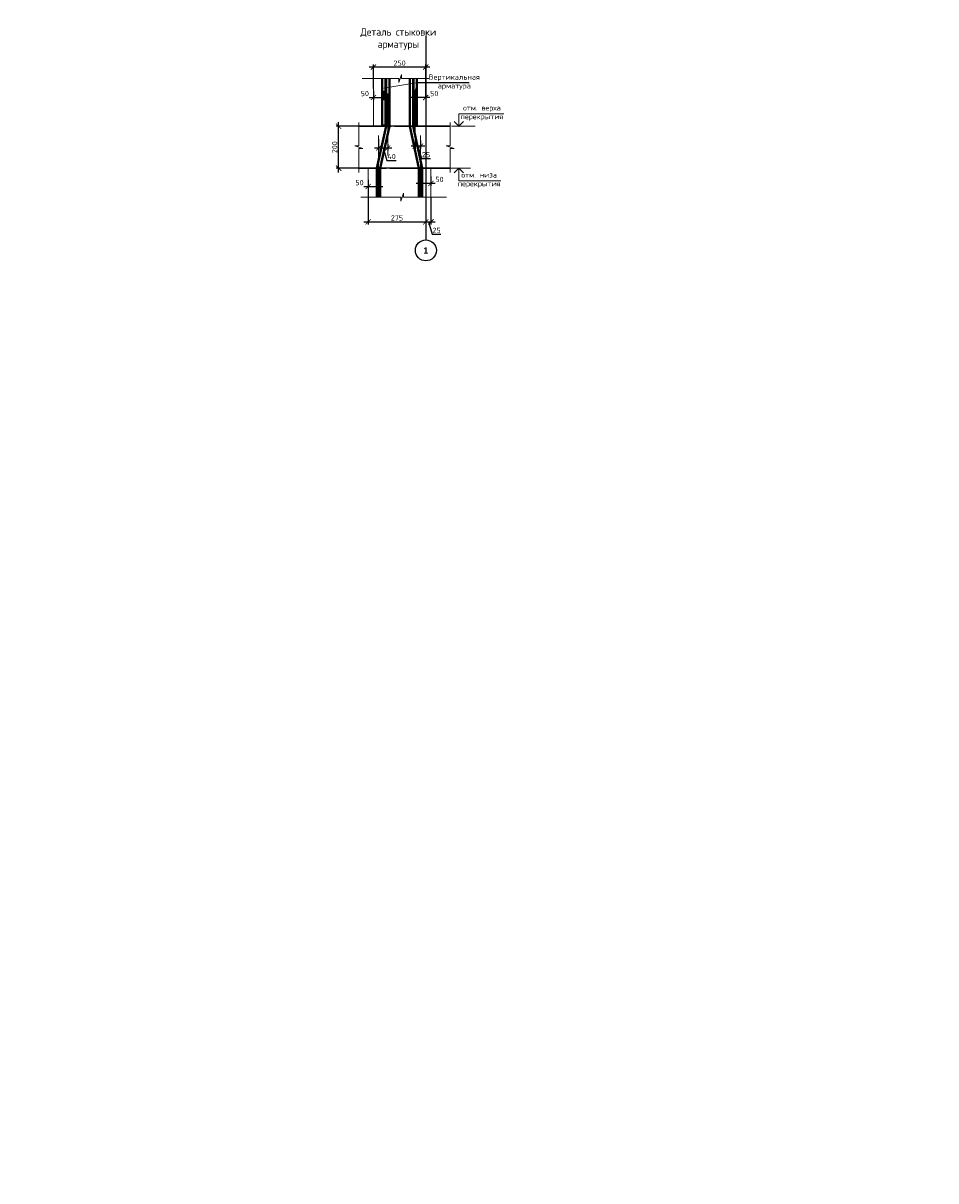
# Model space of a CAD drawing. Header units: millimetres. Extents: x 263826 to 1718326, y -423071 to 70137.
# Tile 398 of 486: x 814540 to 858095, y -197689 to -142445. Entities that reach past the tile are written whole.
import ezdxf

# ---------------------------------------------------------------- set-up
doc = ezdxf.new("R2010")
doc.units = ezdxf.units.MM
for name, pattern in [('______5', [1100, 800, -100, 100, -100]), ('CENTER2', [28.575, 19.05, -3.175, 3.175, -3.175]), ('осевая', [50.8, 31.75, -6.35, 6.35, -6.35])]:
    doc.linetypes.add(name, pattern=pattern)
doc.layers.add('PDF7_Text', color=7, linetype='Continuous')
for name, color, linetype, lineweight in [('Оси', 40, '______5', 18), ('подоснова', 151, 'Continuous', 5), ('размер', 1, 'Continuous', 25), ('РАЗМЕРЫ', 1, 'Continuous', 9), ('Текст', 7, 'Continuous', 25)]:
    doc.layers.add(name, color=color, linetype=linetype, lineweight=lineweight)
doc.styles.add('Century Gothic', font='GOTHIC.TTF')
doc.styles.add('GOST-2.304_Type-B', font='GOST_Common.ttf')
doc.styles.add('PDF Times New Roman', font='times.ttf')
doc.styles.add('style_Tonin', font='simplex.shx', dxfattribs={"width": 0.9})
doc.styles.add('ГОСТ', font='GOST_Common.ttf')
doc.dimstyles.new('20', dxfattribs={"dimtxt": 2.5, "dimasz": 2.5, "dimexe": 1.25, "dimexo": 0.625, "dimtad": 1, "dimdec": 0, "dimlfac": 20, "dimtxsty": 'style_Tonin', "dimblk": 'ARCHTICK', "dimcen": 0, "dimclrt": 256, "dimadec": 0, "dimazin": 0, "dimtfac": 1, "dimtdec": 0, "dimtmove": 0, "dimatfit": 0, "dimfxl": 1, "dimarcsym": 0})
doc.dimstyles.new('СПДС', dxfattribs={"dimscale": 100, "dimtxt": 2.5, "dimasz": 2.5, "dimexe": 1.25, "dimexo": 0, "dimtad": 1, "dimdec": 0, "dimtxsty": 'GOST-2.304_Type-B', "dimblk": 'ARCHTICK', "dimcen": 2.5, "dimdle": 2, "dimadec": 0, "dimazin": 2, "dimtfac": 0.75, "dimtdec": 0, "dimtmove": 1, "dimatfit": 3, "dimfxl": 1, "dimtolj": 1, "dimarcsym": 1})

# ---------------------------------------------------------------- blocks, each defined once
blk = doc.blocks.new('штамп кж1.1')
at = {"layer": 'PDF7_Text', "insert": (410912, -84467), "char_height": 180, "width": 6881.02, "attachment_point": 7, "style": 'PDF Times New Roman'}
blk.add_mtext('\\pi1015.18152;Жилой дом со встроенными помещениями \\P\\pi311.27381;общественно-делового и коммерческого назначения на \\P\\pi667.38051;первом этаже здания и встроенно-пристроенным \\P\\pi874.76335;поликлиническим учреждением (поз. 2.2-2.3)', dxfattribs=at)
at = {"layer": 'Текст', "color": 7, "insert": (411117, -81801), "char_height": 250, "attachment_point": 1, "style": 'ГОСТ'}
blk.add_mtext_dynamic_manual_height_columns('\\pi594.35517;{\\fTimes New Roman|b0|i0|c204|p18;\\C256;Строительство жилого комплекса со  встроенными помещениями \\P\\pi1441.86779;общественного-делового, коммерческого назначения и \\P\\pi41.3631;поликлиническим учреждением по адресу: г. Чита, ул. 1-я Коллективная}', width=11543.07, gutter_width=12.5, heights=[0], dxfattribs=at)
blk = doc.blocks.new('_ArchTick')
at = {"color": 0, "linetype": 'ByBlock', "const_width": 0.15}
blk.add_lwpolyline([(-0.5, -0.5), (0.5, 0.5)], dxfattribs=at)
blk = doc.blocks.new('*D2438')
at = {"layer": 'DEFPOINTS', "color": 0, "lineweight": 0, "transparency": 16777216}
for p in [(829595, -147365), (833843, -147365, -3100), (833843, -149365, -3100)]:
    blk.add_point(p, dxfattribs=at)
at = {"layer": 'РАЗМЕРЫ', "color": 0, "lineweight": -2, "transparency": 16777216}
for p, q in [((833843, -147365), (829470, -147365)), ((829595, -149565), (829595, -147165)), ((833843, -149365), (829470, -149365))]:
    blk.add_line(p, q, dxfattribs=at)
at = {"layer": 'РАЗМЕРЫ', "color": 0, "lineweight": -2, "transparency": 16777216, "xscale": 250, "yscale": 250, "zscale": 250}
for p, rotation in [((829595, -147365), 90), ((829595, -149365), 270)]:
    blk.add_blockref('_ArchTick', p, dxfattribs=dict(at, rotation=rotation))
at = {"layer": 'РАЗМЕРЫ', "color": 0, "lineweight": 0, "transparency": 16777216, "insert": (829407, -148365), "char_height": 250, "attachment_point": 5, "rotation": 90, "style": 'GOST-2.304_Type-B'}
blk.add_mtext('\\A1;200', dxfattribs=at)
blk = doc.blocks.new('NSY101')
at = {"color": 0, "linetype": 'ByBlock', "lineweight": -2}
blk.add_circle((0, 0), 50, dxfattribs=at)
blk = doc.blocks.new('СЛОЖНЫЙ_ОБЪЕКТ_46')
at = {"layer": 'Оси', "color": 16, "linetype": 'Continuous', "lineweight": 25, "transparency": 33554687, "xscale": 9.999999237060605, "yscale": 9.999999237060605, "zscale": 9.999999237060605}
blk.add_blockref('NSY101', (5263, -43009), dxfattribs=at)
at = {"layer": 'Оси', "color": 16, "linetype": 'Continuous', "lineweight": 25, "transparency": 33554687, "insert": (5263, -43009), "char_height": 300, "width": 385, "attachment_point": 5, "style": 'Century Gothic'}
blk.add_mtext('\\A1;{\\fCentury Gothic|i0|b1;\\H300.000000;\\W1.000000;\\C16;1}\\P', dxfattribs=at)
blk = doc.blocks.new('*D2439')
at = {"layer": 'DEFPOINTS', "color": 0, "lineweight": 0, "transparency": 16777216}
for p in [(831255, -145667, -3100), (831755, -145667, -3100), (831755, -145992)]:
    blk.add_point(p, dxfattribs=at)
at = {"layer": 'РАЗМЕРЫ', "color": 0, "lineweight": -2, "transparency": 16777216}
for p, q in [((831255, -145667), (831255, -146117)), ((831755, -145667), (831755, -146117)), ((831055, -145992), (831955, -145992))]:
    blk.add_line(p, q, dxfattribs=at)
at = {"layer": 'РАЗМЕРЫ', "color": 0, "lineweight": -2, "transparency": 16777216, "xscale": 250, "yscale": 250, "zscale": 250, "rotation": 180}
blk.add_blockref('_ArchTick', (831255, -145992), dxfattribs=at)
at = {"layer": 'РАЗМЕРЫ', "color": 0, "lineweight": -2, "transparency": 16777216, "xscale": 250, "yscale": 250, "zscale": 250}
blk.add_blockref('_ArchTick', (831755, -145992), dxfattribs=at)
at = {"layer": 'РАЗМЕРЫ', "color": 0, "lineweight": 0, "transparency": 16777216, "insert": (830845, -145804), "char_height": 250, "attachment_point": 5, "style": 'GOST-2.304_Type-B'}
blk.add_mtext('\\A1;50', dxfattribs=at)
blk = doc.blocks.new('*D2440')
at = {"layer": 'DEFPOINTS', "color": 0, "lineweight": 0, "transparency": 16777216}
for p in [(831002, -150059, -3100), (833752, -150059, -3100), (833752, -151927)]:
    blk.add_point(p, dxfattribs=at)
at = {"layer": 'РАЗМЕРЫ', "color": 0, "lineweight": -2, "transparency": 16777216}
for p, q in [((831002, -150059), (831002, -152052)), ((833752, -150059), (833752, -152052)), ((830802, -151927), (833952, -151927))]:
    blk.add_line(p, q, dxfattribs=at)
at = {"layer": 'РАЗМЕРЫ', "color": 0, "lineweight": -2, "transparency": 16777216, "xscale": 250, "yscale": 250, "zscale": 250, "rotation": 180}
blk.add_blockref('_ArchTick', (831002, -151927), dxfattribs=at)
at = {"layer": 'РАЗМЕРЫ', "color": 0, "lineweight": -2, "transparency": 16777216, "xscale": 250, "yscale": 250, "zscale": 250}
blk.add_blockref('_ArchTick', (833752, -151927), dxfattribs=at)
at = {"layer": 'РАЗМЕРЫ', "color": 0, "lineweight": 0, "transparency": 16777216, "insert": (832377, -151739), "char_height": 250, "attachment_point": 5, "style": 'GOST-2.304_Type-B'}
blk.add_mtext('\\A1;275', dxfattribs=at)
blk = doc.blocks.new('*D2441')
at = {"layer": 'DEFPOINTS', "color": 0, "lineweight": 0, "transparency": 16777216}
for p in [(831255, -144539), (831255, -145555, -3100), (833755, -146014, -3100)]:
    blk.add_point(p, dxfattribs=at)
at = {"layer": 'РАЗМЕРЫ', "color": 0, "lineweight": -2, "transparency": 16777216}
for p, q in [((833955, -144539), (831055, -144539)), ((831255, -145555), (831255, -144414)), ((833755, -146014), (833755, -144414))]:
    blk.add_line(p, q, dxfattribs=at)
at = {"layer": 'РАЗМЕРЫ', "color": 0, "lineweight": -2, "transparency": 16777216, "xscale": 250, "yscale": 250, "zscale": 250, "rotation": 180}
blk.add_blockref('_ArchTick', (831255, -144539), dxfattribs=at)
at = {"layer": 'РАЗМЕРЫ', "color": 0, "lineweight": -2, "transparency": 16777216, "xscale": 250, "yscale": 250, "zscale": 250}
blk.add_blockref('_ArchTick', (833755, -144539), dxfattribs=at)
at = {"layer": 'РАЗМЕРЫ', "color": 0, "lineweight": 0, "transparency": 16777216, "insert": (832505, -144352), "char_height": 250, "attachment_point": 5, "style": 'GOST-2.304_Type-B'}
blk.add_mtext('\\A1;250', dxfattribs=at)
blk = doc.blocks.new('*D2430')
at = {"layer": 'DEFPOINTS', "color": 0, "lineweight": 0, "transparency": 16777216}
for p in [(833250, -145667, -3100), (833750, -145667, -3100), (833250, -145992)]:
    blk.add_point(p, dxfattribs=at)
at = {"layer": 'РАЗМЕРЫ', "color": 0, "lineweight": -2, "transparency": 16777216}
for p, q in [((833250, -145667), (833250, -146117)), ((833750, -145667), (833750, -146117)), ((833950, -145992), (833050, -145992))]:
    blk.add_line(p, q, dxfattribs=at)
at = {"layer": 'РАЗМЕРЫ', "color": 0, "lineweight": -2, "transparency": 16777216, "xscale": 250, "yscale": 250, "zscale": 250, "rotation": 180}
blk.add_blockref('_ArchTick', (833250, -145992), dxfattribs=at)
at = {"layer": 'РАЗМЕРЫ', "color": 0, "lineweight": -2, "transparency": 16777216, "xscale": 250, "yscale": 250, "zscale": 250}
blk.add_blockref('_ArchTick', (833750, -145992), dxfattribs=at)
at = {"layer": 'РАЗМЕРЫ', "color": 0, "lineweight": 0, "transparency": 16777216, "insert": (834159, -145804), "char_height": 250, "attachment_point": 5, "style": 'GOST-2.304_Type-B'}
blk.add_mtext('\\A1;50', dxfattribs=at)
blk = doc.blocks.new('*D2431')
at = {"layer": 'DEFPOINTS', "color": 0, "lineweight": 0, "transparency": 16777216}
for p in [(833752, -150059, -3100), (834002, -150751, -3100), (834002, -151927)]:
    blk.add_point(p, dxfattribs=at)
at = {"layer": 'РАЗМЕРЫ', "color": 0, "lineweight": -2, "transparency": 16777216}
for p, q in [((833752, -150059), (833752, -152052)), ((834002, -150751), (834002, -152052)), ((833552, -151927), (834202, -151927)), ((833877, -151927), (834055, -152521)), ((834055, -152521), (834480, -152521))]:
    blk.add_line(p, q, dxfattribs=at)
at = {"layer": 'РАЗМЕРЫ', "color": 0, "lineweight": -2, "transparency": 16777216, "xscale": 250, "yscale": 250, "zscale": 250, "rotation": 180}
blk.add_blockref('_ArchTick', (833752, -151927), dxfattribs=at)
at = {"layer": 'РАЗМЕРЫ', "color": 0, "lineweight": -2, "transparency": 16777216, "xscale": 250, "yscale": 250, "zscale": 250}
blk.add_blockref('_ArchTick', (834002, -151927), dxfattribs=at)
at = {"layer": 'РАЗМЕРЫ', "color": 0, "lineweight": 0, "transparency": 16777216, "insert": (834268, -152333), "char_height": 250, "attachment_point": 5, "style": 'GOST-2.304_Type-B'}
blk.add_mtext('\\A1;25', dxfattribs=at)
blk = doc.blocks.new('*D2432')
at = {"layer": 'DEFPOINTS', "color": 0, "lineweight": 0, "transparency": 16777216}
for p in [(831002, -149916, -3100), (831502, -149916, -3100), (831502, -150241)]:
    blk.add_point(p, dxfattribs=at)
at = {"layer": 'РАЗМЕРЫ', "color": 0, "lineweight": -2, "transparency": 16777216}
for p, q in [((830802, -150241), (831702, -150241)), ((831002, -149916), (831002, -150366)), ((831502, -149916), (831502, -150366))]:
    blk.add_line(p, q, dxfattribs=at)
at = {"layer": 'РАЗМЕРЫ', "color": 0, "lineweight": -2, "transparency": 16777216, "xscale": 250, "yscale": 250, "zscale": 250, "rotation": 180}
blk.add_blockref('_ArchTick', (831002, -150241), dxfattribs=at)
at = {"layer": 'РАЗМЕРЫ', "color": 0, "lineweight": -2, "transparency": 16777216, "xscale": 250, "yscale": 250, "zscale": 250}
blk.add_blockref('_ArchTick', (831502, -150241), dxfattribs=at)
at = {"layer": 'РАЗМЕРЫ', "color": 0, "lineweight": 0, "transparency": 16777216, "insert": (830592, -150054), "char_height": 250, "attachment_point": 5, "style": 'GOST-2.304_Type-B'}
blk.add_mtext('\\A1;50', dxfattribs=at)
blk = doc.blocks.new('*D2433')
at = {"layer": 'DEFPOINTS', "color": 0, "lineweight": 0, "transparency": 16777216}
for p in [(833497, -149764, -3100), (833497, -150090), (833997, -149764, -3100)]:
    blk.add_point(p, dxfattribs=at)
at = {"layer": 'РАЗМЕРЫ', "color": 0, "lineweight": -2, "transparency": 16777216}
for p, q in [((834197, -150090), (833297, -150090)), ((833497, -149764), (833497, -150215)), ((833997, -149764), (833997, -150215))]:
    blk.add_line(p, q, dxfattribs=at)
at = {"layer": 'РАЗМЕРЫ', "color": 0, "lineweight": -2, "transparency": 16777216, "xscale": 250, "yscale": 250, "zscale": 250, "rotation": 180}
blk.add_blockref('_ArchTick', (833497, -150090), dxfattribs=at)
at = {"layer": 'РАЗМЕРЫ', "color": 0, "lineweight": -2, "transparency": 16777216, "xscale": 250, "yscale": 250, "zscale": 250}
blk.add_blockref('_ArchTick', (833997, -150090), dxfattribs=at)
at = {"layer": 'РАЗМЕРЫ', "color": 0, "lineweight": 0, "transparency": 16777216, "insert": (834407, -149902), "char_height": 250, "attachment_point": 5, "style": 'GOST-2.304_Type-B'}
blk.add_mtext('\\A1;50', dxfattribs=at)
blk = doc.blocks.new('*D2442')
at = {"layer": 'DEFPOINTS', "color": 0, "lineweight": 0, "transparency": 16777216}
for p in [(831502, -147986, -3100), (831936, -148223, -3100), (831936, -148401)]:
    blk.add_point(p, dxfattribs=at)
at = {"layer": 'РАЗМЕРЫ', "color": 0, "lineweight": -2, "transparency": 16777216}
for p, q in [((831502, -147986), (831502, -148526)), ((831302, -148401), (832136, -148401)), ((831719, -148401), (831897, -148995)), ((831936, -148223), (831936, -148526)), ((831897, -148995), (832347, -148995))]:
    blk.add_line(p, q, dxfattribs=at)
at = {"layer": 'РАЗМЕРЫ', "color": 0, "lineweight": -2, "transparency": 16777216, "xscale": 250, "yscale": 250, "zscale": 250, "rotation": 180}
blk.add_blockref('_ArchTick', (831502, -148401), dxfattribs=at)
at = {"layer": 'РАЗМЕРЫ', "color": 0, "lineweight": -2, "transparency": 16777216, "xscale": 250, "yscale": 250, "zscale": 250}
blk.add_blockref('_ArchTick', (831936, -148401), dxfattribs=at)
at = {"layer": 'РАЗМЕРЫ', "color": 0, "lineweight": 0, "transparency": 16777216, "insert": (832122, -148807), "char_height": 250, "attachment_point": 5, "style": 'GOST-2.304_Type-B'}
blk.add_mtext('\\A1;40', dxfattribs=at)
blk = doc.blocks.new('*D2443')
at = {"layer": 'DEFPOINTS', "color": 0, "lineweight": 0, "transparency": 16777216}
for p in [(833251, -148048), (833502, -148048, -3100), (833251, -148314)]:
    blk.add_point(p, dxfattribs=at)
at = {"layer": 'РАЗМЕРЫ', "color": 0, "lineweight": -2, "transparency": 16777216}
for p, q in [((833251, -148048), (833251, -148439)), ((833502, -148048), (833502, -148439)), ((833702, -148314), (833051, -148314)), ((833377, -148314), (833555, -148908)), ((833555, -148908), (833980, -148908))]:
    blk.add_line(p, q, dxfattribs=at)
at = {"layer": 'РАЗМЕРЫ', "color": 0, "lineweight": -2, "transparency": 16777216, "xscale": 250, "yscale": 250, "zscale": 250, "rotation": 180}
blk.add_blockref('_ArchTick', (833251, -148314), dxfattribs=at)
at = {"layer": 'РАЗМЕРЫ', "color": 0, "lineweight": -2, "transparency": 16777216, "xscale": 250, "yscale": 250, "zscale": 250}
blk.add_blockref('_ArchTick', (833502, -148314), dxfattribs=at)
at = {"layer": 'РАЗМЕРЫ', "color": 0, "lineweight": 0, "transparency": 16777216, "insert": (833767, -148720), "char_height": 250, "attachment_point": 5, "style": 'GOST-2.304_Type-B'}
blk.add_mtext('\\A1;25', dxfattribs=at)

msp = doc.modelspace()

# ---------------------------------------------------------------- linework, layer by layer
at = {"color": 0, "lineweight": 40}
for p, q in [((831673.28116, -145083.68749), (831673.28116, -147315.13244)), ((831833.28116, -145073.83016), (831833.28116, -147315.13244)), ((833171.36929, -145073.83016), (833171.36929, -147315.13244)), ((833331.36929, -145083.68749), (833331.36929, -147315.13244))]:
    msp.add_line(p, q, dxfattribs=at)
at = {"lineweight": 20}
for p, q in [((831749.76842, -145540.76647, -3100), (833370.35626, -145277.56979, -3100)), ((834864.29993, -149365.13244, -3100), (835890.00459, -149365.13244, -3100))]:
    msp.add_line(p, q, dxfattribs=at)
at = {"color": 0, "linetype": 'CENTER2', "lineweight": 18}
for p, q in [((831935.51212, -145801.38614, -3100), (831935.51212, -148753.28674, -3100)), ((833251.36929, -145751.38614), (833251.36929, -148703.28674)), ((831502.32523, -147801.38614, -3100), (831502.32523, -150753.28674, -3100)), ((833502.32523, -147801.38614, -3100), (833502.32523, -150753.28674, -3100))]:
    msp.add_line(p, q, dxfattribs=at)
at = {"color": 0, "lineweight": 30}
for p, q in [((830558.30859, -147365.13244, -3100), (832097.04026, -147365.13244, -3100)), ((831673.28116, -147315.13244), (831833.28116, -147315.13244)), ((832257.04026, -147365.13244, -3100), (834920.42315, -147365.13244, -3100)), ((833331.36929, -147315.13244), (833171.36929, -147315.13244)), ((830555.44448, -149365.13244, -3100), (831870.9977, -149365.13244, -3100)), ((832030.9977, -149365.13244, -3100), (834917.55904, -149365.13244, -3100))]:
    msp.add_line(p, q, dxfattribs=at)
at = {"lineweight": 15}
for p, q in [((832097.04026, -147365.13244, -3100), (832257.04026, -147365.13244, -3100)), ((831870.9977, -149365.13244, -3100), (832030.9977, -149365.13244, -3100)), ((833133.65275, -149365.13244, -3100), (832973.65275, -149365.13244, -3100))]:
    msp.add_line(p, q, dxfattribs=at)
at = {"lineweight": 20, "ltscale": 50}
msp.add_line((834985.45267, -147365.13244, -3100), (836112.39561, -147365.13244, -3100), dxfattribs=at)
at = {"linetype": 'ByBlock', "lineweight": 18, "elevation": -3100}
for points in [[(830710.59239, -145085.62843), (832461.25859, -145085.62843), (832461.25859, -145276.91358), (832588.78202, -144894.34328), (832588.78202, -145085.62843), (833900.43236, -145085.62843)], [(830558.30859, -147191.94015), (830558.30859, -148293.04116), (830367.02344, -148293.04116), (830749.59374, -148420.56459), (830558.30859, -148420.56459), (830558.30859, -149577.44015)], [(834917.55904, -147191.94015), (834917.55904, -148293.04116), (834726.27389, -148293.04116), (835108.84419, -148420.56459), (834917.55904, -148420.56459), (834917.55904, -149577.44015)], [(830648.83937, -150753.28674), (832559.94181, -150753.28674), (832559.94181, -150944.57189), (832687.46524, -150562.0016), (832687.46524, -150753.28674), (834738.06963, -150753.28674)]]:
    msp.add_lwpolyline(points, dxfattribs=at)
at = {"color": 0, "lineweight": 40, "elevation": -3100}
for points in [[(831856.53253, -145085.62843), (831856.53253, -147365.13244), (831420.48997, -149365.13244), (831420.48997, -150753.28674)], [(832016.53253, -145085.62843), (832016.53253, -147365.13244), (831580.48997, -149365.13244), (831580.48997, -150753.28674)], [(832988.11792, -145085.62843), (832988.11792, -147365.13244), (833424.16048, -149365.13244), (833424.16048, -150753.28674)], [(833148.11792, -145085.62843), (833148.11792, -147365.13244), (833584.16048, -149365.13244), (833584.16048, -150753.28674)]]:
    msp.add_lwpolyline(points, dxfattribs=at)
at = {"lineweight": 30, "elevation": -3100}
for points in [[(835555.51999, -147144.47852), (835332.50337, -147365.13244), (835109.48676, -147144.47852)], [(835555.51999, -149585.78636), (835332.50337, -149365.13244), (835109.48676, -149585.78636)]]:
    msp.add_lwpolyline(points, dxfattribs=at)
at = {"layer": 'Оси', "color": 16, "linetype": 'осевая', "lineweight": 25, "ltscale": 0.5, "transparency": 33554687}
msp.add_line((833755.08159, -143048.89559, -3100), (833755.19714, -152789.00525, -3100), dxfattribs=at)
at = {"layer": 'подоснова', "elevation": -3100}
for points in [[(835332.50337, -147365.13244), (835332.50337, -146765.13244), (837474.1006, -146765.13244)], [(835332.50337, -149365.13244), (835332.50337, -149965.13244), (837341.28346, -149965.13244)]]:
    msp.add_lwpolyline(points, dxfattribs=at)
at = {"layer": 'РАЗМЕРЫ', "color": 1}
for p, q in [((831255.11641, -147031.13582, -3100), (831255.11641, -145088.74174, -3100)), ((831255.11641, -145088.74174, -3100), (831255.11641, -147365.13244, -3100)), ((831002.32523, -150753.28674, -3100), (831002.32523, -149365.13244, -3100)), ((834002.32523, -149365.13244, -3100), (834002.32523, -150753.28674, -3100))]:
    msp.add_line(p, q, dxfattribs=at)
at = {"layer": 'РАЗМЕРЫ', "color": 1, "elevation": -3100}
msp.add_lwpolyline([(833755.12037, -147365.10278), (833755.09218, -144989.13205)], dxfattribs=at)

# ---------------------------------------------------------------- block references
at = {"layer": 'Оси', "color": 16, "linetype": 'Continuous', "lineweight": 25, "transparency": 33554687}
msp.add_blockref('СЛОЖНЫЙ_ОБЪЕКТ_46', (828494.6312, -110279.50134, -3100), dxfattribs=at)
at = {"layer": 'размер'}
for p in [(70023.82038, -111557.55482, 3100), (120612.64314, -111557.55482, 3100), (165719.48801, -111557.55482, 3100), (210826.33288, -111557.55482, 3100), (255872.44555, -111557.55482, 3100), (300784.83916, -111758.52111, 3100)]:
    msp.add_blockref('штамп кж1.1', p, dxfattribs=at)

# ---------------------------------------------------------------- texts
at = {"ltscale": 100, "char_height": 250, "width": 17398.1240905, "attachment_point": 1, "style": 'GOST-2.304_Type-B'}
for insert in [(660728.36074, -188536.45633, 3100), (705640.75435, -188737.42261, 3100)]:
    msp.add_mtext('\\pi-750,l750,t750,5000;1.^IОбщие примечания см. лист 1\\P2.^IШпильки поз.3 устанавливать с шагом 400 по вертикали и с шагом  400 по горизонтали .\\P3.^IАрмирование пилонов  выполнять отдельными стержнями. Арматуру вязать вязальной проволокой в каждом пересечении.\\P{\\C7;4.^IДиаметр оправки стержня при d<20мм - 5d, при d≥20мм - 8d}', dxfattribs=dict(at, insert=insert))
at = {"layer": 'РАЗМЕРЫ', "attachment_point": 5, "style": 'GOST-2.304_Type-B'}
for s, insert, char_height in [('Деталь стыковки\\Pарматуры ', (832444.00873, -143203.08056), 350), ('Вертикальная\\Pарматура', (835114.08475, -145258.4689), 250), ('отм. верха \\Pперекрытия', (836431.85585, -146728.91664), 250), ('отм. низа \\Pперекрытия', (836299.03871, -149928.91664), 250)]:
    msp.add_mtext_dynamic_manual_height_columns(s, width=3941.2127758, gutter_width=625, heights=[0], dxfattribs=dict(at, insert=insert, char_height=char_height))
at = {"layer": 'Текст', "color": 7, "char_height": 250, "attachment_point": 1, "style": 'ГОСТ'}
for s, insert in [('\\pi3500;{\\C0;\\P\\pi1371.59091;План пилонов} 2-5-го этажа{\\H1.83333x; }', (480882.14484, -196191.77617, 3100)), ('\\pi3500;{\\C256;\\P\\pi2264.39394;Пилон П1 (2-5ЭТ)}', (531470.96759, -196191.77617, 3100)), ('\\pi3500;{\\C256;\\P\\pi2239.39394;Пилон П2 (2-5ЭТ)}', (576577.81247, -196191.77617, 3100)), ('\\pi3500;{\\C256;\\P\\pi2282.19697;Пилон П3(2-5ЭТ)}', (621684.65734, -196191.77617, 3100)), ('\\pi3500;{\\C256;\\P\\pi2226.89394;Пилон П4 (2-5ЭТ)}', (666730.77, -196191.77617, 3100)), ('\\pi3500;{\\C256;\\P\\pi2239.39394;Пилон П5 (2-5ЭТ)}', (711643.16361, -196539.00561, 3100))]:
    msp.add_mtext_dynamic_manual_height_columns(s, width=7000, gutter_width=12.5, heights=[1500], dxfattribs=dict(at, insert=insert))

# ---------------------------------------------------------------- dimensions: what is measured, and where the dimension line sits
at = {"layer": 'РАЗМЕРЫ', "color": 146, "lineweight": 0}
for base, p1, p2, override, picture, middle in [((831255.11641, -144539.43113), (833755.11676, -146014.15247, -3100), (831255.11641, -145554.58105, -3100), {"dimlfac": 0.1}, '*D2441', (832505.11659, -144351.93113)), ((831935.51212, -148400.94951), (831502.32523, -147986.21818, -3100), (831935.51212, -148222.61558, -3100), {"dimlfac": 0.1, "dimrnd": 10}, '*D2442', (831959.54367, -148807.19951)), ((833251.36929, -148313.85701), (833502.32523, -148048.42788, -3100), (833251.36929, -148048.42788), {"dimlfac": 0.1}, '*D2443', (833617.47226, -148720.10701)), ((833752.15233, -151926.89925), (831002.32523, -150059.20959, -3100), (833752.15233, -150059.21252, -3100), {"dimlfac": 0.1}, '*D2440', (832377.23878, -151739.39925))]:
    dim = msp.add_linear_dim(base=base, p1=p1, p2=p2, dimstyle='СПДС', override=override, dxfattribs=at)
    dim.commit()
    dim.dimension.update_dxf_attribs({"geometry": picture, "text_midpoint": middle})
dim = msp.add_linear_dim(base=(831755.11641, -145991.99757), p1=(831255.11641, -145666.89194, -3100), p2=(831755.11641, -145666.89194, -3100), dimstyle='СПДС', override={"dimlfac": 0.1}, dxfattribs=at)
dim.commit()
dim.dimension.update_dxf_attribs({"geometry": '*D2439', "text_midpoint": (830845.26115, -145991.99757), "dimtype": 160})
at = {"layer": 'РАЗМЕРЫ', "color": 146, "lineweight": 0, "true_color": 0x006272}
for base, p1, p2, picture, middle in [((833249.53404, -145991.99757), (833749.53404, -145666.89194, -3100), (833249.53404, -145666.89194, -3100), '*D2430', (834159.3893, -145991.99757)), ((833496.75097, -150089.57327), (833996.75097, -149764.46765, -3100), (833496.75097, -149764.46765, -3100), '*D2433', (834406.60623, -150089.57327))]:
    dim = msp.add_linear_dim(base=base, p1=p1, p2=p2, angle=180, dimstyle='СПДС', override={"dimlfac": 0.1}, dxfattribs=at)
    dim.commit()
    dim.dimension.update_dxf_attribs({"geometry": picture, "text_midpoint": middle, "dimtype": 160})
at = {"layer": 'РАЗМЕРЫ', "color": 146, "lineweight": 0}
dim = msp.add_linear_dim(base=(829594.52399, -147365.13244), p1=(833842.76579, -149365.13244, -3100), p2=(833842.76579, -147365.13244, -3100), angle=90, dimstyle='СПДС', override={"dimlfac": 0.1}, dxfattribs=at)
dim.commit()
dim.dimension.update_dxf_attribs({"geometry": '*D2438', "text_midpoint": (829407.02399, -148365.13244)})
at = {"layer": 'РАЗМЕРЫ', "color": 146, "lineweight": 0, "true_color": 0x006272}
dim = msp.add_linear_dim(base=(831502.32523, -150241.09921, 3100), p1=(831002.32523, -149915.99359), p2=(831502.32523, -149915.99359), dimstyle='СПДС', override={"dimlfac": 0.1}, dxfattribs=at)
dim.commit()
dim.dimension.update_dxf_attribs({"geometry": '*D2432', "text_midpoint": (830592.46997, -150241.09921, 3100), "dimtype": 160})
dim = msp.add_linear_dim(base=(834002.32523, -151926.89925), p1=(833752.15233, -150059.21252, -3100), p2=(834002.32523, -150750.71481, -3100), dimstyle='СПДС', override={"dimlfac": 0.1}, dxfattribs=at)
dim.commit()
dim.dimension.update_dxf_attribs({"geometry": '*D2431', "text_midpoint": (834117.86378, -152333.14925)})

# ---------------------------------------------------------------- leaders
at = {"layer": 'подоснова', "has_arrowhead": 0}
msp.add_leader([(833171.36929, -145991.99757, -3100), (833370.35626, -145277.56979, -3100), (835821.78701, -145277.56979, -3100)], dimstyle='20', override={"dimasz": 1.5, "dimldrblk": 'Dot'}, dxfattribs=at)

doc.saveas('drawing.dxf')
